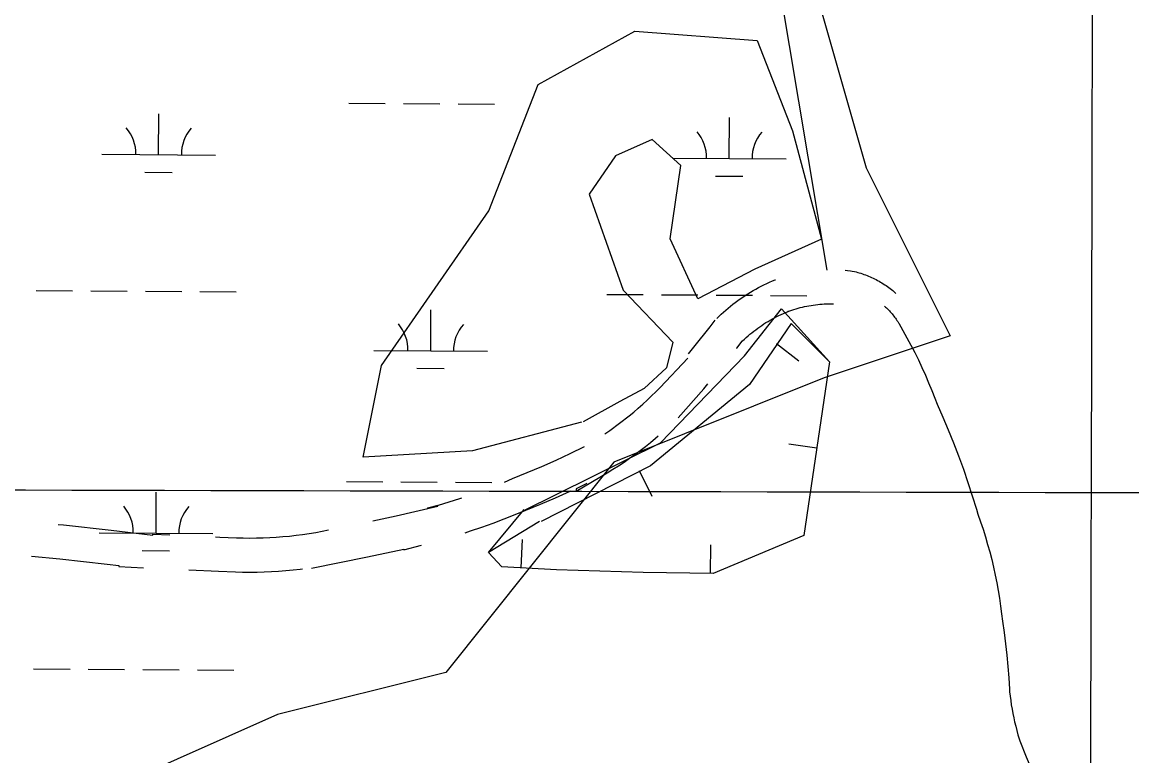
# Model space of a CAD drawing. Extents: x 3172231 to 3210228, y 940198 to 965780.
# Drawn here: x 3196430 to 3197406, y 951507 to 952152 of the extents above; entities that cross this region are included whole.
import ezdxf

# ---------------------------------------------------------------- set-up
doc = ezdxf.new("R2010")
doc.units = 0
for name, color, linetype in [('V-BORW-LINE', 7, 'Continuous'), ('V-GRID-MAJR', 7, 'Continuous'), ('V-ROAD-CNTR', 7, 'Continuous'), ('V-WETL-SWMP', 7, 'Continuous')]:
    doc.layers.add(name, color=color, linetype=linetype)

msp = doc.modelspace()

# ---------------------------------------------------------------- linework, layer by layer
at = {"layer": 'V-BORW-LINE'}
for p, q in [((3197093.079, 951869.514), (3197112.787, 951854.133)), ((3197128.563, 951777.355), (3197103.829, 951780.992)), ((3196972.272, 951757.578), (3196983.369, 951735.176)), ((3196868.529, 951672.128), (3196869.821, 951697.094)), ((3197035.038, 951667.225), (3197035.318, 951692.223))]:
    msp.add_line(p, q, dxfattribs=at)
for points in [[(3196883.37, 952097.124), (3196968.562, 952143.941)], [(3196968.562, 952143.941), (3197076.243, 952135.698)], [(3197076.243, 952135.698), (3197107.11, 952056.491)], [(3196840.053, 951986.047), (3196883.37, 952097.124)], [(3197107.11, 952056.491), (3197132.583, 951961.011)], [(3196983.707, 952048.892), (3196951.421, 952034.377)], [(3197008.889, 952025.978), (3196983.707, 952048.892)], [(3196951.421, 952034.377), (3196928.289, 952000.671)], [(3196999.637, 951961.292), (3197008.889, 952025.978)], [(3196928.289, 952000.671), (3196958.219, 951916.212)], [(3196745.598, 951850.157), (3196840.053, 951986.047)], [(3197023.94, 951908.51), (3196999.637, 951961.292)], [(3197132.583, 951961.011), (3197073.919, 951934.721)], [(3197073.919, 951934.721), (3197023.94, 951908.51)], [(3196958.219, 951916.212), (3197002.025, 951870.685)], [(3197065.099, 951858.469), (3197097.405, 951899.861)], [(3197097.405, 951899.861), (3197139.745, 951853.403)], [(3197105.875, 951886.887), (3197069.241, 951833.462)], [(3197139.745, 951853.403), (3197105.875, 951886.887)], [(3197002.025, 951870.685), (3196996.33, 951847.854)], [(3196991.119, 951782.122), (3197065.099, 951858.469)], [(3197139.745, 951853.403), (3197117.257, 951700.461)], [(3196729.674, 951769.317), (3196745.598, 951850.157)], [(3196996.33, 951847.854), (3196976.76, 951829.88)], [(3197069.241, 951833.462), (3196982.235, 951761.72)], [(3196976.76, 951829.88), (3196955.296, 951818.314)], [(3196955.296, 951818.314), (3196923.203, 951800.621)], [(3196921.601, 951800.148), (3196825.757, 951775.064)], [(3196870.316, 951722.281), (3196991.119, 951782.122)], [(3196825.757, 951775.064), (3196729.674, 951769.317)], [(3196982.235, 951761.72), (3196886.07, 951712.875)], [(3196839.737, 951685.643), (3196871.159, 951723.291)], [(3196884.544, 951712.875), (3196839.737, 951685.643)], [(3197117.257, 951700.461), (3197037.515, 951667.197)], [(3196851.683, 951673), (3196839.737, 951685.643)], [(3196899.691, 951670.514), (3196851.683, 951673)], [(3196975.855, 951667.888), (3196899.691, 951670.514)], [(3197037.515, 951667.197), (3196975.855, 951667.888)]]:
    msp.add_lwpolyline(points, dxfattribs=at)
at = {"layer": 'V-GRID-MAJR'}
for points in [[(3197355.974, 945678.243), (3197370.077, 951738.379), (3197384.187, 957801.599), (3197398.298, 963864.87), (3197398.305, 963867.904)], [(3176504.317, 951793.007), (3181720.753, 951778.211), (3186937.193, 951764.175), (3192153.634, 951750.897), (3197370.077, 951738.379), (3202586.522, 951726.618), (3207802.969, 951715.617)]]:
    msp.add_spline(points, degree=3, dxfattribs=at)
at = {"layer": 'V-ROAD-CNTR'}
for points in [[(3197137.709, 951933.724), (3197087.823, 952231.427)], [(3197153.406, 951933.776), (3197155.685, 951933.563), (3197158.084, 951933.297), (3197159.626, 951933.11), (3197161.693, 951932.634), (3197163.098, 951932.284), (3197164.498, 951931.911), (3197165.903, 951931.509), (3197167.297, 951931.084), (3197168.68, 951930.635), (3197170.055, 951930.163), (3197171.432, 951929.663), (3197172.791, 951929.14), (3197174.127, 951928.602), (3197175.46, 951928.038), (3197176.794, 951927.447), (3197178.12, 951926.83), (3197179.44, 951926.188), (3197180.734, 951925.527), (3197182.01, 951924.851), (3197183.285, 951924.145), (3197184.55, 951923.417), (3197185.794, 951922.669), (3197187.022, 951921.904), (3197188.257, 951921.104), (3197189.464, 951920.289), (3197190.652, 951919.459), (3197191.823, 951918.608), (3197192.985, 951917.736), (3197194.139, 951916.836), (3197195.274, 951915.919), (3197196.388, 951914.984), (3197197.46, 951914.054), (3197198.106, 951913.477)], [(3197040.61, 951891.376), (3197042.443, 951893.181), (3197044.401, 951895.042), (3197046.393, 951896.871), (3197048.416, 951898.662), (3197050.465, 951900.416), (3197052.552, 951902.141), (3197054.671, 951903.828), (3197056.81, 951905.471), (3197058.977, 951907.078), (3197061.176, 951908.651), (3197063.403, 951910.185), (3197065.659, 951911.681), (3197067.935, 951913.133), (3197070.236, 951914.547), (3197072.561, 951915.92), (3197074.914, 951917.255), (3197077.291, 951918.549), (3197079.689, 951919.799), (3197082.104, 951921.006), (3197084.538, 951922.17), (3197087, 951923.297), (3197089.484, 951924.378), (3197091.936, 951925.396), (3197092.136, 951925.476)], [(3197061.656, 951869.998), (3197063.301, 951871.617), (3197064.881, 951873.118), (3197066.485, 951874.591), (3197068.116, 951876.036), (3197069.775, 951877.456), (3197071.452, 951878.841), (3197073.153, 951880.196), (3197074.886, 951881.527), (3197076.639, 951882.828), (3197078.412, 951884.095), (3197080.203, 951885.329), (3197082.019, 951886.533), (3197083.855, 951887.705), (3197085.716, 951888.847), (3197087.593, 951889.956), (3197089.488, 951891.031), (3197091.399, 951892.071), (3197093.331, 951893.079), (3197095.282, 951894.054), (3197097.252, 951894.996), (3197099.23, 951895.901), (3197101.222, 951896.768), (3197103.28, 951897.622), (3197103.042, 951897.527), (3197104.717, 951898.126), (3197106.553, 951898.745), (3197108.412, 951899.337), (3197110.278, 951899.896), (3197112.15, 951900.421), (3197114.028, 951900.912), (3197115.913, 951901.37), (3197117.82, 951901.797), (3197119.723, 951902.191), (3197121.633, 951902.549), (3197123.553, 951902.877), (3197125.477, 951903.169), (3197127.408, 951903.43), (3197129.334, 951903.655), (3197131.263, 951903.846), (3197133.207, 951904.003), (3197135.155, 951904.127), (3197137.092, 951904.218), (3197139.042, 951904.274), (3197140.986, 951904.297), (3197142.926, 951904.285), (3197143.366, 951904.275)], [(3197188.124, 951902.281), (3197189.002, 951901.472), (3197189.866, 951900.649), (3197190.716, 951899.811), (3197191.552, 951898.959), (3197192.371, 951898.091), (3197193.176, 951897.21), (3197193.965, 951896.315), (3197194.739, 951895.406), (3197195.496, 951894.484), (3197196.238, 951893.548), (3197196.963, 951892.6), (3197197.671, 951891.64), (3197198.362, 951890.667), (3197199.037, 951889.682), (3197199.693, 951888.686), (3197200.334, 951887.679), (3197200.618, 951887.216)], [(3197015.724, 951860.346), (3197020.531, 951866.18), (3197034.662, 951883.939), (3197039.29, 951889.892)], [(3197200.618, 951887.216), (3197204.299, 951880.886), (3197207.866, 951874.492), (3197211.323, 951868.036), (3197214.666, 951861.52), (3197217.895, 951854.948), (3197221.01, 951848.32), (3197224.007, 951841.64), (3197226.888, 951834.906), (3197229.651, 951828.125), (3197232.295, 951821.297), (3197234.269, 951815.954)], [(3197057.86, 951864.911), (3197058.244, 951865.393), (3197062.976, 951871.482)], [(3196942.204, 951790.004), (3196946.557, 951792.999), (3196963.433, 951805.732), (3196967.509, 951809.097), (3196971.527, 951812.53), (3196975.485, 951816.037), (3196979.382, 951819.608), (3196983.214, 951823.248), (3196986.986, 951826.955), (3196990.716, 951830.752), (3197015.252, 951856.347)], [(3197006.598, 951803.968), (3197029.116, 951829.423), (3197032.722, 951833.799)], [(3197234.269, 951815.954), (3197239.299, 951804.712), (3197244.132, 951793.387), (3197248.767, 951781.977), (3197253.203, 951770.488), (3197257.436, 951758.923), (3197261.469, 951747.288), (3197265.296, 951735.582), (3197268.919, 951723.812), (3197270.283, 951719.184)], [(3196926.427, 951746.382), (3196916.8, 951741.596), (3196916.8, 951739.537), (3196944.312, 951755.77), (3196949.263, 951758.809), (3196954.159, 951761.935), (3196958.998, 951765.144), (3196963.783, 951768.437), (3196968.509, 951771.814), (3196977.781, 951778.809), (3196982.325, 951782.426), (3196986.805, 951786.123), (3196989.064, 951788.054)], [(3196853.787, 951747.513), (3196861.046, 951750.547), (3196873.964, 951755.828), (3196886.634, 951761.251), (3196899.217, 951766.875), (3196911.703, 951772.7), (3196924.143, 951778.749)], [(3196738.218, 951713.455), (3196758.699, 951717.88), (3196795.402, 951726.283), (3196795.402, 951726.904), (3196786.293, 951724.514), (3196795.819, 951727.194), (3196805.301, 951730.041), (3196814.73, 951733.051), (3196816.301, 951733.583)], [(3196819.408, 951703.053), (3196824.102, 951704.551), (3196833.973, 951707.893), (3196843.783, 951711.405), (3196853.532, 951715.088), (3196863.212, 951718.938), (3196872.506, 951722.821), (3196885.544, 951728.152), (3196898.658, 951733.765), (3196911.679, 951739.585), (3196912.319, 951739.883)], [(3197270.283, 951719.184), (3197272.583, 951712.636), (3197274.768, 951706.05), (3197276.839, 951699.429), (3197278.793, 951692.771), (3197280.63, 951686.078), (3197282.352, 951679.356), (3197283.954, 951672.606), (3197285.44, 951665.827), (3197286.806, 951659.024), (3197288.054, 951652.198), (3197289.182, 951645.351), (3197290.192, 951638.486), (3197291.081, 951631.605), (3197291.8, 951625.176)], [(3196461.274, 951710.313), (3196465.924, 951709.883), (3196507.911, 951705.302), (3196544.694, 951700.812), (3196544.694, 951701.862), (3196559.661, 951701.177)], [(3196599.611, 951699.351), (3196603.588, 951699.169), (3196618.282, 951698.571), (3196624.13, 951698.411), (3196629.953, 951698.353), (3196635.772, 951698.394), (3196641.59, 951698.538), (3196647.403, 951698.781), (3196653.211, 951699.129), (3196659.016, 951699.576), (3196664.808, 951700.122), (3196670.591, 951700.771), (3196676.362, 951701.52), (3196682.118, 951702.368), (3196687.86, 951703.318), (3196693.626, 951704.374), (3196699.103, 951705.442)], [(3196684.025, 951671.853), (3196733.304, 951681.701), (3196765.215, 951688.596), (3196765.402, 951688.639), (3196765.402, 951688.018), (3196780.945, 951692.096)], [(3196437.959, 951682.342), (3196462.916, 951680.033), (3196504.467, 951675.5), (3196514.694, 951674.252), (3196514.694, 951673.202), (3196536.449, 951672.207)], [(3196576.404, 951670.381), (3196602.292, 951669.197), (3196617.262, 951668.587), (3196623.57, 951668.415), (3196629.909, 951668.351), (3196636.25, 951668.396), (3196642.59, 951668.554), (3196648.925, 951668.819), (3196655.259, 951669.197), (3196661.578, 951669.684), (3196667.89, 951670.28), (3196674.193, 951670.987), (3196676.235, 951671.252)], [(3197291.8, 951625.176), (3197293.272, 951615.258), (3197294.57, 951605.315), (3197295.695, 951595.351), (3197296.645, 951585.369), (3197297.423, 951575.373), (3197298.023, 951565.363), (3197298.134, 951563.167)], [(3197298.134, 951563.167), (3197298.566, 951559.339), (3197299.068, 951555.52), (3197299.633, 951551.709), (3197300.266, 951547.909), (3197300.964, 951544.121), (3197301.728, 951540.344), (3197302.558, 951536.582), (3197303.453, 951532.836), (3197304.411, 951529.105), (3197305.435, 951525.392), (3197306.525, 951521.697), (3197307.045, 951520.008)], [(3197307.045, 951520.008), (3197312.718, 951506.05), (3197318.63, 951492.194), (3197321.389, 951485.943)]]:
    msp.add_lwpolyline(points, dxfattribs=at)
at = {"layer": 'V-WETL-SWMP'}
for p, q in [((3197097.929, 952282.829), (3197171.856, 952023.976)), ((3196717.061, 952080.659), (3196749.06, 952080.442)), ((3196765.06, 952080.333), (3196797.059, 952080.115)), ((3196813.059, 952080.006), (3196845.058, 952079.788)), ((3196549.685, 952035.368), (3196549.93, 952071.367)), ((3197051.581, 952031.951), (3197051.826, 952067.95)), ((3196499.686, 952035.708), (3196599.684, 952035.027)), ((3197001.582, 952032.292), (3197101.58, 952031.611)), ((3196537.58, 952020.019), (3196561.58, 952019.855)), ((3197039.477, 952016.602), (3197063.476, 952016.439)), ((3197171.856, 952023.976), (3197245.784, 951876.06)), ((3196442.026, 951916.027), (3196474.025, 951915.809)), ((3196490.025, 951915.7), (3196522.024, 951915.482)), ((3196538.024, 951915.373), (3196570.023, 951915.156)), ((3196586.023, 951915.047), (3196618.022, 951914.829)), ((3196943.922, 951912.61), (3196975.922, 951912.393)), ((3196991.921, 951912.284), (3197023.921, 951912.066)), ((3197039.92, 951911.957), (3197071.919, 951911.739)), ((3197087.919, 951911.63), (3197119.918, 951911.412)), ((3196788.989, 951862.922), (3196789.234, 951898.921)), ((3197245.784, 951876.06), (3197134.892, 951839.081)), ((3196738.99, 951863.262), (3196838.987, 951862.581)), ((3196776.884, 951847.573), (3196800.883, 951847.409)), ((3197134.892, 951839.081), (3196950.073, 951765.123)), ((3196950.073, 951765.123), (3196802.218, 951580.228)), ((3196714.797, 951747.992), (3196746.796, 951747.774)), ((3196762.795, 951747.665), (3196794.795, 951747.448)), ((3196810.794, 951747.339), (3196842.794, 951747.121)), ((3196547.42, 951702.7), (3196547.665, 951738.7)), ((3196497.422, 951703.041), (3196597.419, 951702.36)), ((3196535.316, 951687.352), (3196559.315, 951687.188)), ((3196439.762, 951583.36), (3196471.761, 951583.142)), ((3196487.76, 951583.033), (3196519.76, 951582.815)), ((3196535.759, 951582.706), (3196567.759, 951582.488)), ((3196583.758, 951582.379), (3196615.757, 951582.161)), ((3196802.218, 951580.228), (3196654.363, 951543.249)), ((3196654.363, 951543.249), (3196321.689, 951395.333))]:
    msp.add_line(p, q, dxfattribs=at)
for centre, start, end in [((3196494.446, 952036.219), 358.838165, 40.381824), ((3196604.93, 952035.467), 138.838162, 180.381821), ((3196996.343, 952032.802), 358.838165, 40.381824), ((3197106.826, 952032.05), 138.838162, 180.381821), ((3196733.75, 951863.773), 358.838165, 40.381824), ((3196844.234, 951863.021), 138.838162, 180.381821), ((3196492.182, 951703.551), 358.838165, 40.381824), ((3196602.665, 951702.799), 138.838162, 180.381821)]:
    msp.add_arc(centre, 35.246, start, end, dxfattribs=at)

doc.saveas('drawing.dxf')
